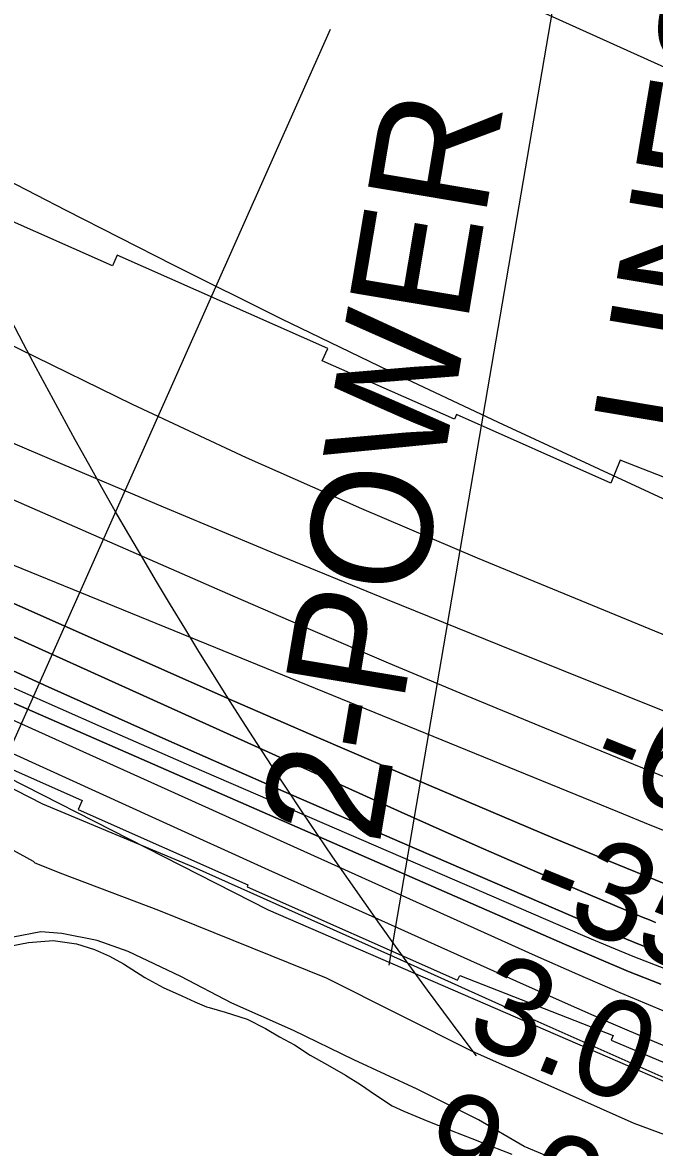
# Model space of a CAD drawing. Extents: x 3704301 to 3742427, y 506229 to 532009.
# Drawn here: x 3709849 to 3710284, y 520058 to 520833 of the extents above; entities that cross this region are included whole.
import ezdxf

# ---------------------------------------------------------------- set-up
doc = ezdxf.new("R2010")
doc.units = 0
for name, color, linetype in [('V-RIVR-EDGE', 7, 'Continuous'), ('V-RIVR-RANG', 7, 'Continuous'), ('V-RRAP-FSHR', 7, 'Continuous'), ('V-RRAP-RVMT', 7, 'Continuous'), ('V-SITE-VEGE', 7, 'Continuous'), ('V-TOPO-DPTH', 7, 'Continuous'), ('V-TOPO-MAJR', 7, 'Continuous'), ('V-TOPO-MINR', 7, 'Continuous'), ('V-TOPO-SHOR', 7, 'Continuous'), ('V-TOPO-WATR', 7, 'Continuous'), ('V-UTIL-IDEN', 7, 'Continuous'), ('V-UTIL-LINE', 7, 'Continuous')]:
    doc.layers.add(name, color=color, linetype=linetype)

msp = doc.modelspace()

# ---------------------------------------------------------------- linework, layer by layer
at = {"layer": 'V-RIVR-EDGE'}
msp.add_lwpolyline([(3709136.22, 520632.92), (3709192.61, 520615.97), (3709235.79, 520598.46), (3709266.39, 520591.78), (3709282.59, 520588.14), (3709314.97, 520571.85), (3709373.11, 520538.09), (3709442.06, 520499.5), (3709524.84, 520475.88), (3709553.62, 520458.4), (3709586.55, 520425.3), (3709633.93, 520407.17), (3709665.12, 520396.89), (3709696.32, 520388.41), (3709741.29, 520366.08), (3709770.06, 520346.2), (3709789.23, 520332.35), (3709862.38, 520294.94), (3709966.13, 520251.46), (3710104.05, 520189.89), (3710195.2, 520148.84), (3710325.33, 520090.89)], dxfattribs=at)
at = {"layer": 'V-RIVR-RANG'}
msp.add_line((3709743.45, 520115.85), (3710060.57, 520828.47), dxfattribs=at)
at = {"layer": 'V-RRAP-FSHR'}
msp.add_lwpolyline([(3709741.78, 520362.36), (3710017.65, 520222), (3710534.8, 519997.84), (3710940.37, 519847.89), (3711083.41, 519805.96), (3711220.5, 519772.71), (3711363.54, 519722.11), (3711531.92, 519623.8), (3711655.19, 519570.7), (3711808.33, 519520.01), (3711956.07, 519471.06), (3712143.45, 519424.73), (3712340.74, 519376.66), (3712594.19, 519305.19), (3712920.31, 519227.23), (3713163.79, 519173.07), (3713383.01, 519116.56), (3713629.91, 519034.38)], dxfattribs=at)
at = {"layer": 'V-RRAP-RVMT'}
for p, q in [((3709910.67, 520665.46), (3709821.44, 520704.93)), ((3709913.87, 520672.86), (3709910.67, 520665.46)), ((3710058.79, 520608.56), (3709913.87, 520672.86)), ((3710054.9, 520599.99), (3710058.79, 520608.56)), ((3710145.99, 520559.77), (3710054.9, 520599.99)), ((3710147.45, 520563), (3710145.99, 520559.77)), ((3710253.78, 520515.68), (3710147.45, 520563)), ((3710260.01, 520531.55), (3710253.78, 520515.68)), ((3710408.15, 520473.41), (3710260.01, 520531.55)), ((3709770.7, 520350.05), (3709889.65, 520297.16)), ((3709889.65, 520297.16), (3709887, 520291.12)), ((3709887, 520291.12), (3710003.82, 520239.26)), ((3710003.82, 520239.26), (3710003.21, 520237.86)), ((3710003.21, 520237.86), (3710148.16, 520173.54)), ((3710148.16, 520173.54), (3710149.6, 520176.78)), ((3710149.6, 520176.78), (3710255.18, 520135.46)), ((3710255.18, 520135.46), (3710253.9, 520132.28)), ((3710253.9, 520132.28), (3710400.25, 520070.4))]:
    msp.add_line(p, q, dxfattribs=at)
at = {"layer": 'V-SITE-VEGE'}
for points in [[(3710120.24, 520098.55), (3710076.78, 520118.67), (3710035.11, 520138.79), (3709992.84, 520157.72), (3709957.71, 520176.07), (3709921.4, 520193.23), (3709899.97, 520200.9), (3709875.58, 520205.6), (3709861.31, 520206.76), (3709842.28, 520203.14), (3709830.4, 520199.55), (3709810.8, 520190.58), (3709795.94, 520186.98), (3709785.82, 520191.71), (3709782.83, 520199.43), (3709781.03, 520206.57), (3709783.37, 520220.25), (3709796.96, 520256.56), (3709802.29, 520268.46), (3709809.41, 520273.24), (3709814.76, 520275.03), (3709823.09, 520273.27), (3709855.84, 520255.51)], [(3709855.84, 520255.51), (3709857.03, 520254.32), (3709876.08, 520246.64), (3709942.14, 520221.82), (3710057.62, 520175.11), (3710157.64, 520124.81), (3710269.56, 520075.13), (3710370.14, 520037.9)], [(3710220.86, 520047.65), (3710194.07, 520058.89), (3710162.51, 520077.25), (3710120.24, 520098.55)]]:
    msp.add_lwpolyline(points, dxfattribs=at)
at = {"layer": 'V-TOPO-DPTH'}
for points in [[(3710290.33, 520240.04), (3710252.02, 520255.71), (3710213.81, 520271.62), (3710171.12, 520289.64), (3710111.7, 520314.9), (3710052.38, 520340.38), (3709993.2, 520366.18), (3709934.11, 520392.19), (3709645.3, 520520.27), (3709634.97, 520524.9), (3709624.65, 520529.58), (3709614.37, 520534.34), (3709604.11, 520539.14), (3709526.6, 520575.78), (3709477.66, 520599.06), (3709428.79, 520622.5), (3709380.04, 520646.17), (3709331.36, 520669.99), (3709007.31, 520829.56)], [(3710290.33, 520240.04), (3710252.02, 520255.71), (3710213.81, 520271.62), (3710171.12, 520289.64), (3710111.7, 520314.9), (3710052.38, 520340.38), (3709993.2, 520366.18), (3709934.11, 520392.19), (3709645.3, 520520.27), (3709634.97, 520524.9), (3709624.65, 520529.58), (3709614.37, 520534.34), (3709604.11, 520539.14), (3709526.6, 520575.78), (3709477.66, 520599.06), (3709428.79, 520622.5), (3709380.04, 520646.17), (3709331.36, 520669.99), (3709007.31, 520829.56)], [(3710284.5, 520213.31), (3710280.2, 520215), (3710275.91, 520216.75), (3710271.65, 520218.53), (3710223.01, 520239.25), (3710194.47, 520251.52), (3710165.99, 520263.91), (3710137.59, 520276.49), (3710109.25, 520289.19), (3709655.24, 520494.5), (3709636.17, 520503.17), (3709617.12, 520511.89), (3709598.11, 520520.68), (3709579.13, 520529.53), (3709394.25, 520616.14), (3709318, 520652.05), (3709241.84, 520688.16), (3709165.83, 520724.59), (3709089.92, 520761.21)], [(3709089.92, 520761.21), (3709165.83, 520724.59), (3709241.84, 520688.16), (3709318, 520652.05), (3709394.25, 520616.14), (3709579.13, 520529.53), (3709598.11, 520520.68), (3709617.12, 520511.89), (3709636.17, 520503.17), (3709655.24, 520494.5), (3710109.25, 520289.19), (3710137.59, 520276.49), (3710165.99, 520263.91), (3710194.47, 520251.52), (3710223.01, 520239.25), (3710271.65, 520218.53), (3710275.91, 520216.75), (3710280.2, 520215), (3710284.5, 520213.31)], [(3710286.26, 520193), (3710273.34, 520198.07), (3710260.51, 520203.33), (3710247.72, 520208.72), (3710109.99, 520267.99), (3710028.51, 520303.4), (3709947.21, 520339.2), (3709866.16, 520375.6), (3709785.29, 520412.38), (3709665.54, 520467.38), (3709637.37, 520480.33), (3709609.22, 520493.32), (3709581.09, 520506.33), (3709552.96, 520519.38), (3709088.67, 520735.08)], [(3709088.67, 520735.08), (3709552.96, 520519.38), (3709581.09, 520506.33), (3709609.22, 520493.32), (3709637.37, 520480.33), (3709665.54, 520467.38), (3709785.29, 520412.38), (3709866.16, 520375.6), (3709947.21, 520339.2), (3710028.51, 520303.4), (3710109.99, 520267.99), (3710247.72, 520208.72), (3710260.51, 520203.33), (3710273.34, 520198.07), (3710286.26, 520193)], [(3708950.21, 520723.11), (3709324.88, 520560.23), (3709368.87, 520541.1), (3709412.87, 520521.96), (3709456.86, 520502.81), (3709500.84, 520483.65), (3709510.04, 520479.64), (3709549.38, 520462.38), (3709588.65, 520444.97), (3709627.82, 520427.34), (3709666.94, 520409.57), (3709784.8, 520355.62), (3709862.49, 520320.16), (3709940.22, 520284.8), (3710018.03, 520249.6), (3710095.88, 520214.51), (3710188.77, 520172.74), (3710220.27, 520158.75), (3710251.85, 520144.94), (3710283.55, 520131.4), (3710315.33, 520118.06)], [(3709079.82, 520710.85), (3709162.28, 520673.32), (3709244.74, 520635.8), (3709327.21, 520598.31), (3709409.7, 520560.84), (3709585.47, 520481.01), (3709593.23, 520477.47), (3709600.97, 520473.93), (3709608.71, 520470.36), (3709616.44, 520466.78), (3709673.16, 520440.4), (3709709.3, 520423.74), (3709745.51, 520407.25), (3709781.84, 520391), (3709818.24, 520374.92), (3710221.68, 520198.25), (3710243.73, 520188.8), (3710265.86, 520179.58), (3710288.14, 520170.7)], [(3710288.14, 520170.7), (3710265.86, 520179.58), (3710243.73, 520188.8), (3710221.68, 520198.25), (3709818.24, 520374.92), (3709781.84, 520391), (3709745.51, 520407.25), (3709709.3, 520423.74), (3709673.16, 520440.4), (3709616.44, 520466.78), (3709608.71, 520470.36), (3709600.97, 520473.93), (3709593.23, 520477.47), (3709585.47, 520481.01), (3709409.7, 520560.84), (3709327.21, 520598.31), (3709244.74, 520635.8), (3709162.28, 520673.32), (3709079.82, 520710.85)]]:
    msp.add_lwpolyline(points, dxfattribs=at)
at = {"layer": 'V-TOPO-MAJR'}
msp.add_lwpolyline([(3708458.35, 521117.29), (3708964.65, 520890.05), (3709585.08, 520569.83), (3709592.83, 520565.87), (3709600.61, 520561.96), (3709608.43, 520558.13), (3709616.27, 520554.34), (3709628.58, 520548.46), (3709630.28, 520547.66), (3709632, 520546.87), (3709633.72, 520546.09), (3709635.44, 520545.33), (3709663.51, 520533.09), (3709679.3, 520526.28), (3709695.12, 520519.54), (3709710.99, 520512.91), (3709726.89, 520506.36), (3710258.21, 520289.6), (3710280.62, 520280.5), (3710303.04, 520271.44)], dxfattribs=at)
at = {"layer": 'V-TOPO-MINR'}
for points in [[(3710419.56, 520743.9), (3709829.16, 521010.42), (3709398.06, 521138.88), (3709348.46, 521151.04), (3709298.44, 521159.91), (3709247.8, 521163.85), (3709196.73, 521164.5), (3709093.96, 521160.75), (3709312.19, 521019.64), (3709380.29, 520976.77), (3709449.06, 520935.02), (3709518.82, 520894.96), (3709589.24, 520856.02), (3709686.52, 520803.76), (3709708.83, 520791.85), (3709731.18, 520780), (3709753.58, 520768.27), (3709776.02, 520756.6), (3709878.37, 520703.7), (3709952.26, 520666.12), (3710026.45, 520629.18), (3710101.11, 520593.19), (3710176.09, 520557.85), (3710342.9, 520480.52)], [(3708459.45, 521023.95), (3708921.55, 520799.82), (3709580.02, 520495.38), (3709592.59, 520489.57), (3709605.16, 520483.76), (3709617.72, 520477.94), (3709630.28, 520472.13), (3709724.65, 520428.47), (3709784.49, 520401.06), (3709844.48, 520373.94), (3709904.66, 520347.29), (3709964.98, 520320.94), (3710235.77, 520203.86), (3710252.81, 520196.65), (3710269.92, 520189.62), (3710287.14, 520182.86), (3710304.44, 520176.28), (3710910.32, 519951.09)], [(3709092.99, 521009.32), (3709352.1, 520878.18), (3709409.75, 520848.22), (3709466.97, 520817.45), (3709523.51, 520785.47), (3709579.61, 520752.69), (3709645.97, 520712.95), (3709668.69, 520699.69), (3709691.61, 520686.77), (3709714.81, 520674.37), (3709738.2, 520662.32), (3709846.24, 520608.18), (3709924.19, 520570.19), (3710002.68, 520533.37), (3710081.95, 520498.29), (3710161.76, 520464.37), (3710327.86, 520395.93)], [(3709125.44, 520859.63), (3709195.36, 520822.48), (3709265.43, 520785.59), (3709335.7, 520749.11), (3709406.11, 520712.88), (3709597.55, 520615.09), (3709623.73, 520602.01), (3709650.06, 520589.25), (3709676.62, 520576.96), (3709703.32, 520564.99), (3709993.31, 520438.15), (3710046.79, 520414.99), (3710100.39, 520392.1), (3710154.15, 520369.6), (3710208.03, 520347.38), (3710303.13, 520308.56)], [(3709294.87, 520834.79), (3709330.74, 520811.4), (3709366.7, 520788.14), (3709421.78, 520752.74), (3709460.79, 520728.49), (3709500.26, 520705.06), (3709540.43, 520682.83), (3709581.05, 520661.4), (3709641.15, 520630.87), (3709652.13, 520625.43), (3709663.18, 520620.14), (3709674.33, 520615.07), (3709685.55, 520610.15), (3709868.59, 520532.06), (3709945.42, 520499.57), (3710022.39, 520467.42), (3710099.57, 520435.75), (3710176.88, 520404.42), (3710305.59, 520352.75)], [(3709007.31, 520829.56), (3709331.36, 520669.99), (3709380.04, 520646.17), (3709428.79, 520622.5), (3709477.66, 520599.06), (3709526.6, 520575.78), (3709604.11, 520539.14), (3709614.37, 520534.34), (3709624.65, 520529.58), (3709634.97, 520524.9), (3709645.3, 520520.27), (3709934.11, 520392.19), (3709993.2, 520366.18), (3710052.38, 520340.38), (3710111.7, 520314.9), (3710171.12, 520289.64), (3710213.81, 520271.62), (3710252.02, 520255.71), (3710290.33, 520240.04)], [(3709089.92, 520761.21), (3709165.83, 520724.59), (3709241.84, 520688.16), (3709318, 520652.05), (3709394.25, 520616.14), (3709579.13, 520529.53), (3709598.11, 520520.68), (3709617.12, 520511.89), (3709636.17, 520503.17), (3709655.24, 520494.5), (3710109.25, 520289.19), (3710137.59, 520276.49), (3710165.99, 520263.91), (3710194.47, 520251.52), (3710223.01, 520239.25), (3710271.65, 520218.53), (3710275.91, 520216.75), (3710280.2, 520215), (3710284.5, 520213.31)], [(3708938.61, 520753.93), (3709415.17, 520545.02), (3709445.5, 520531.68), (3709475.81, 520518.28), (3709506.09, 520504.81), (3709536.35, 520491.29), (3709590.99, 520466.77), (3709593.9, 520465.46), (3709596.81, 520464.14), (3709599.71, 520462.8), (3709602.61, 520461.45), (3709623.42, 520451.73), (3709636.73, 520445.55), (3709650.06, 520439.4), (3709663.41, 520433.3), (3709676.78, 520427.24), (3710201.53, 520190.57), (3710230.69, 520177.65), (3710259.97, 520165), (3710289.42, 520152.75)], [(3709088.67, 520735.08), (3709552.96, 520519.38), (3709581.09, 520506.33), (3709609.22, 520493.32), (3709637.37, 520480.33), (3709665.54, 520467.38), (3709785.29, 520412.38), (3709866.16, 520375.6), (3709947.21, 520339.2), (3710028.51, 520303.4), (3710109.99, 520267.99), (3710247.72, 520208.72), (3710260.51, 520203.33), (3710273.34, 520198.07), (3710286.26, 520193)], [(3709079.82, 520710.85), (3709162.28, 520673.32), (3709244.74, 520635.8), (3709327.21, 520598.31), (3709409.7, 520560.84), (3709585.47, 520481.01), (3709593.23, 520477.47), (3709600.97, 520473.93), (3709608.71, 520470.36), (3709616.44, 520466.78), (3709673.16, 520440.4), (3709709.3, 520423.74), (3709745.51, 520407.25), (3709781.84, 520391), (3709818.24, 520374.92), (3710221.68, 520198.25), (3710243.73, 520188.8), (3710265.86, 520179.58), (3710288.14, 520170.7)]]:
    msp.add_lwpolyline(points, dxfattribs=at)
at = {"layer": 'V-TOPO-SHOR'}
for points in [[(3709839.54, 520196.97), (3709852.77, 520199.36), (3709869.78, 520200.82), (3709885.86, 520198.5), (3709898.16, 520194.74), (3709908.57, 520190.04), (3709918.04, 520184.87), (3709932.71, 520175.45), (3709945.49, 520168.39), (3709958.27, 520162.74), (3709967.26, 520158.51), (3709975.3, 520155.22), (3709977.2, 520154.75)], [(3709977.2, 520154.75), (3709988.08, 520151.47), (3710003.21, 520146.78), (3710015.99, 520140.2), (3710025.46, 520134.54), (3710035.87, 520128.9), (3710046.76, 520121.83), (3710058.59, 520115.24), (3710070.9, 520108.18), (3710081.31, 520101.59), (3710091.73, 520094.52), (3710103.09, 520086.99), (3710111.14, 520083.23), (3710124.86, 520077.59), (3710143.78, 520070.07), (3710157.98, 520064.43), (3710171.23, 520059.26), (3710185.42, 520053.63)]]:
    msp.add_lwpolyline(points, dxfattribs=at)
at = {"layer": 'V-TOPO-WATR'}
msp.add_lwpolyline([(3708950.21, 520723.11), (3709324.88, 520560.23), (3709368.87, 520541.1), (3709412.87, 520521.96), (3709456.86, 520502.81), (3709500.84, 520483.65), (3709510.04, 520479.64), (3709549.38, 520462.38), (3709588.65, 520444.97), (3709627.82, 520427.34), (3709666.94, 520409.57), (3709784.8, 520355.62), (3709862.49, 520320.16), (3709940.22, 520284.8), (3710018.03, 520249.6), (3710095.88, 520214.51), (3710188.77, 520172.74), (3710220.27, 520158.75), (3710251.85, 520144.94), (3710283.55, 520131.4), (3710315.33, 520118.06)], dxfattribs=at)
at = {"layer": 'V-UTIL-LINE'}
msp.add_line((3710101.03, 520183.89), (3710517.48, 522616.98), dxfattribs=at)
msp.add_lwpolyline([(3710161.28, 520121.48), (3710149.96, 520136.45), (3710138.71, 520151.48), (3710127.55, 520166.57), (3710116.47, 520181.71), (3710105.47, 520196.92), (3710094.56, 520212.19), (3710083.73, 520227.51), (3710072.98, 520242.89), (3710062.31, 520258.33), (3710051.73, 520273.83), (3710041.23, 520289.39), (3710030.81, 520305), (3710020.48, 520320.67), (3710010.23, 520336.39), (3710000.07, 520352.17), (3709989.99, 520368), (3709980, 520383.89), (3709970.1, 520399.83), (3709960.28, 520415.82), (3709950.55, 520431.87), (3709940.91, 520447.97), (3709931.35, 520464.12), (3709921.88, 520480.32), (3709912.5, 520496.57), (3709903.2, 520512.88), (3709893.99, 520529.23), (3709884.87, 520545.63), (3709875.85, 520562.09), (3709866.91, 520578.59), (3709858.05, 520595.14), (3709849.29, 520611.73), (3709840.62, 520628.37)], dxfattribs=at)

# ---------------------------------------------------------------- texts
at = {"layer": 'V-RIVR-RANG'}
for s, rotation, p in [('-64', 338.10383, (3710236.21, 520314.21)), ('-35', 337.81833, (3710193.55, 520224.03)), ('-35', 337.81833, (3710193.55, 520224.03)), ('3.0', 337.81833, (3710151.63, 520133.13)), ('3.0', 337.81833, (3710151.63, 520133.13)), ('9.9', 337.81833, (3710116.55, 520039.44)), ('9.9', 337.81833, (3710116.55, 520039.44))]:
    msp.add_text(s, height=67, rotation=rotation, dxfattribs=at).set_placement(p)
at = {"layer": 'V-UTIL-IDEN'}
for s, p in [('LINES', (3710322.81, 520542.91)), ('2-POWER', (3710094.19, 520265.45))]:
    msp.add_text(s, height=83, rotation=80.44332, dxfattribs=at).set_placement(p)

doc.saveas('drawing.dxf')
